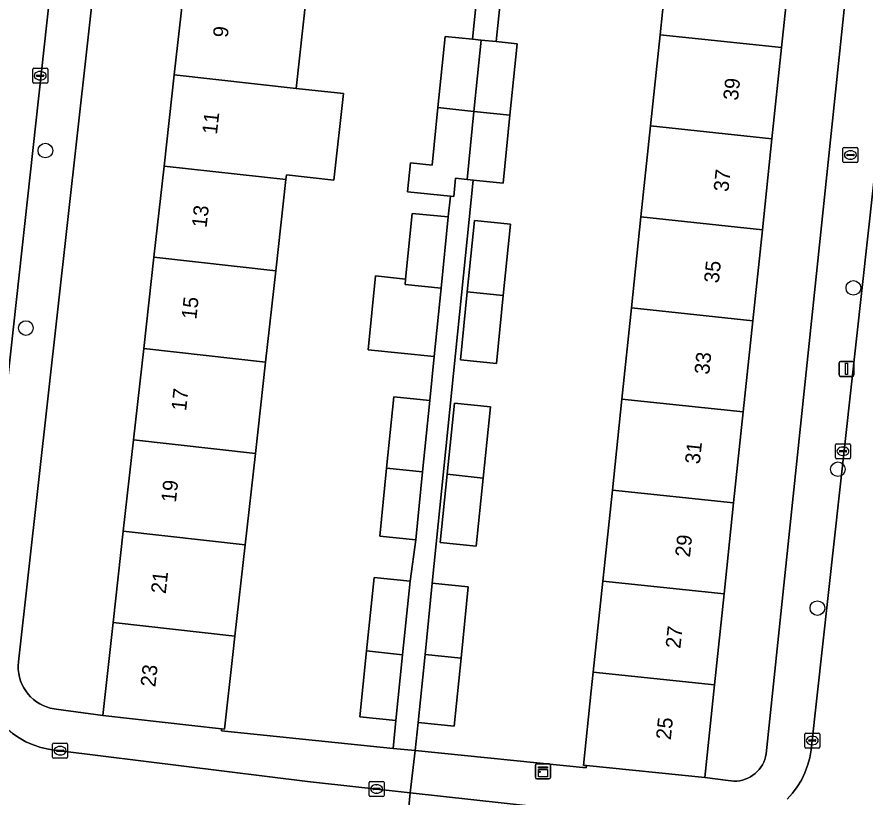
# Model space of a CAD drawing. Extents: x 162026 to 163502, y 387295 to 388169.
# Drawn here: x 162694 to 162750.7, y 388000.8 to 388052.9 of the extents above; entities that cross this region are included whole.
import ezdxf

# ---------------------------------------------------------------- set-up
doc = ezdxf.new("R2010")
doc.units = 0
for name, color, linetype in [('IMGEO_Boom', 7, 'Continuous'), ('IMGEO_Brandkraan', 7, 'Continuous'), ('IMGEO_Erf', 7, 'Continuous'), ('IMGEO_Kast', 7, 'Continuous'), ('IMGEO_Kolk', 7, 'Continuous'), ('IMGEO_Lichtmast', 7, 'Continuous'), ('IMGEO_Muur', 7, 'Continuous'), ('IMGEO_Pand', 7, 'Continuous'), ('IMGEO_Pand_nummerreeks', 7, 'Continuous'), ('IMGEO_Rijbaan_lokaal_open', 7, 'Continuous'), ('IMGEO_Voetpad_open', 7, 'Continuous')]:
    doc.layers.add(name, color=color, linetype=linetype)

msp = doc.modelspace()

# ---------------------------------------------------------------- linework, layer by layer
at = {"layer": 'IMGEO_Boom'}
for centre in [(162695.942, 388044.004), (162749.918, 388034.839), (162694.638, 388032.156), (162748.88, 388022.729), (162747.514, 388013.457)]:
    msp.add_circle(centre, 0.489, dxfattribs=at)
at = {"layer": 'IMGEO_Brandkraan'}
for p, q in [((162749.22, 388043.282), (162749.22, 388044.134)), ((162749.295, 388044.208), (162750.147, 388044.208)), ((162749.479, 388043.702), (162749.479, 388043.714)), ((162749.522, 388043.751), (162749.92, 388043.751)), ((162749.708, 388043.988), (162749.733, 388043.988)), ((162749.963, 388043.714), (162749.963, 388043.702)), ((162750.221, 388044.134), (162750.221, 388043.282)), ((162750.147, 388043.208), (162749.295, 388043.208)), ((162749.917, 388043.665), (162749.519, 388043.665)), ((162749.731, 388043.428), (162749.706, 388043.428))]:
    msp.add_line(p, q, dxfattribs=at)
for points in [[(162749.22, 388043.282), (162749.22, 388044.134)], [(162749.295, 388044.208), (162750.147, 388044.208)], [(162750.221, 388044.134), (162750.221, 388043.282)], [(162750.147, 388043.208), (162749.295, 388043.208)]]:
    msp.add_lwpolyline(points, dxfattribs=at)
for centre, radius, start, end in [((162749.297, 388044.132), 0.0765, 91.552, 178.448), ((162749.297, 388044.132), 0.0765, 91.552, 178.448), ((162749.519, 388043.711), 0.0403, 85.8775, 175.7526), ((162749.516, 388043.701), 0.0366, 178.938, 274.7102), ((162749.92, 388043.708), 0.043, 264.8664, 352.4533), ((162749.924, 388043.713), 0.0386, 1.7309, 96.639), ((162750.145, 388044.132), 0.0765, 1.552, 88.448), ((162750.145, 388044.132), 0.0765, 1.552, 88.448), ((162749.297, 388043.284), 0.0765, 181.552, 268.448), ((162749.297, 388043.284), 0.0765, 181.552, 268.448), ((162750.145, 388043.284), 0.0765, 271.552, 358.448), ((162750.145, 388043.284), 0.0765, 271.552, 358.448)]:
    msp.add_arc(centre, radius, start, end, dxfattribs=at)
for centre, major_axis, ratio, start_param, end_param in [((162749.707, 388043.708), (-0.387, 0.002), 0.722429, 4.712389, 7.853982), ((162749.732, 388043.708), (-0.39, 0.002), 0.717154, 1.570796, 4.712389)]:
    msp.add_ellipse(centre, major_axis=major_axis, ratio=ratio, start_param=start_param, end_param=end_param, dxfattribs=at)
at = {"layer": 'IMGEO_Erf'}
for points in [[(162702.01, 388080.324), (162694.143, 388009.865), (162694.126, 388009.611), (162694.132, 388009.356), (162694.16, 388009.102), (162694.211, 388008.852), (162694.284, 388008.608), (162694.379, 388008.371), (162694.494, 388008.144), (162694.629, 388007.928), (162694.783, 388007.724), (162694.955, 388007.536), (162695.142, 388007.363), (162695.345, 388007.208), (162695.56, 388007.071), (162695.787, 388006.955), (162696.023, 388006.859), (162696.267, 388006.784), (162696.517, 388006.732), (162696.653, 388006.713), (162699.774, 388006.283), (162700.468, 388012.5), (162701.147, 388018.593), (162701.828, 388024.688), (162702.507, 388030.782), (162703.188, 388036.877), (162703.867, 388042.971), (162704.547, 388049.064), (162705.227, 388055.159)], [(162745.754, 388056.955), (162745.115, 388050.876), (162744.475, 388044.798), (162743.836, 388038.72), (162743.196, 388032.642), (162742.557, 388026.564), (162741.918, 388020.486), (162741.278, 388014.407), (162740.639, 388008.329), (162739.988, 388002.143), (162741.556, 388001.948), (162741.746, 388001.92), (162741.938, 388001.908), (162742.13, 388001.914), (162742.321, 388001.937), (162742.509, 388001.977), (162742.693, 388002.034), (162742.871, 388002.107), (162743.042, 388002.195), (162743.204, 388002.299), (162743.356, 388002.416), (162743.497, 388002.547), (162743.626, 388002.689), (162743.742, 388002.843), (162743.843, 388003.006), (162743.93, 388003.178), (162744, 388003.357), (162744.055, 388003.541), (162744.093, 388003.73), (162751.548, 388074.904)], [(162713.367, 388054.251), (162712.687, 388048.156), (162715.845, 388047.804), (162715.2, 388042.023), (162712.042, 388042.375), (162712.007, 388042.062), (162711.327, 388035.968), (162710.647, 388029.874), (162709.967, 388023.78), (162709.287, 388017.685), (162708.607, 388011.591), (162708.469, 388010.351), (162707.915, 388005.382), (162707.717, 388005.404), (162707.701, 388005.256), (162719.172, 388004.096), (162719.361, 388005.962), (162716.954, 388006.205), (162717.399, 388010.609), (162717.895, 388015.509), (162720.302, 388015.266), (162720.681, 388018.008), (162718.274, 388018.252), (162718.734, 388022.804), (162719.215, 388027.556), (162721.622, 388027.312), (162721.917, 388030.265), (162717.502, 388030.712), (162717.999, 388035.632), (162720.007, 388035.429), (162720.451, 388039.813), (162722.858, 388039.569), (162723, 388040.97), (162720.14, 388041.259), (162720.334, 388043.176), (162721.775, 388043.03), (162722.163, 388046.871), (162722.644, 388051.623), (162724.474, 388051.437), (162726.003, 388066.519)], [(162726.339, 388054.09), (162726.053, 388051.277), (162727.458, 388051.135), (162726.976, 388046.374), (162726.517, 388041.831), (162724.513, 388042.034), (162721.784, 388015.116), (162724.191, 388014.872), (162723.709, 388010.11), (162723.25, 388005.568), (162720.843, 388005.812), (162720.654, 388003.946), (162732.074, 388002.792), (162732.089, 388002.941), (162731.89, 388002.961), (162732.411, 388007.935), (162732.542, 388009.181), (162733.179, 388015.26), (162733.815, 388021.339), (162734.452, 388027.416), (162735.089, 388033.495), (162735.726, 388039.573), (162736.363, 388045.651), (162737, 388051.73), (162737.637, 388057.809)]]:
    msp.add_lwpolyline(points, dxfattribs=at)
for points in [[(162726.531, 388034.327), (162726.071, 388029.784), (162723.664, 388030.028), (162724.125, 388034.58), (162724.605, 388039.332), (162727.012, 388039.088)], [(162725.188, 388022.142), (162724.728, 388017.6), (162722.321, 388017.844), (162722.782, 388022.396), (162723.262, 388027.148), (162725.669, 388026.904)]]:
    msp.add_lwpolyline(points, close=True, dxfattribs=at)
at = {"layer": 'IMGEO_Kast'}
for p, q in [((162728.679, 388002.144), (162728.679, 388002.985)), ((162728.679, 388002.985), (162728.679, 388002.144)), ((162728.754, 388003.069), (162729.595, 388003.069)), ((162729.595, 388003.069), (162728.754, 388003.069)), ((162729.679, 388002.994), (162729.679, 388002.153)), ((162729.679, 388002.153), (162729.679, 388002.994)), ((162729.604, 388002.069), (162728.763, 388002.069)), ((162728.763, 388002.069), (162729.604, 388002.069))]:
    msp.add_line(p, q, dxfattribs=at)
for points in [[(162728.874, 388002.859), (162729.474, 388002.859), (162729.474, 388002.774), (162728.874, 388002.774), (162728.874, 388002.859)], [(162728.874, 388002.684), (162729.474, 388002.684), (162729.474, 388002.195), (162728.874, 388002.195), (162728.874, 388002.684)]]:
    msp.add_lwpolyline(points, dxfattribs=at)
msp.add_circle((162728.958, 388002.533), 0.0377, dxfattribs=at)
for centre, start, end in [((162728.757, 388002.991), 92.4484, 184.2845), ((162728.757, 388002.991), 92.4484, 184.2845), ((162729.601, 388002.991), 2.4484, 94.2845), ((162729.601, 388002.991), 2.4484, 94.2845), ((162728.757, 388002.147), 182.4484, 274.2845), ((162728.757, 388002.147), 182.4484, 274.2845), ((162729.601, 388002.147), 272.4484, 4.2845), ((162729.601, 388002.147), 272.4484, 4.2845)]:
    msp.add_arc(centre, 0.0779, start, end, dxfattribs=at)
at = {"layer": 'IMGEO_Kolk'}
for p, q in [((162695.094, 388048.575), (162695.094, 388049.427)), ((162695.169, 388049.501), (162696.021, 388049.501)), ((162696.095, 388049.427), (162696.095, 388048.575)), ((162695.353, 388048.995), (162695.353, 388049.007)), ((162695.791, 388048.958), (162695.393, 388048.958)), ((162695.396, 388049.044), (162695.794, 388049.044)), ((162695.582, 388049.281), (162695.607, 388049.281)), ((162695.837, 388049.007), (162695.837, 388048.995)), ((162696.021, 388048.501), (162695.169, 388048.501)), ((162695.605, 388048.721), (162695.58, 388048.721)), ((162748.795, 388024.433), (162749.647, 388024.433)), ((162748.72, 388023.507), (162748.72, 388024.359)), ((162748.979, 388023.927), (162748.979, 388023.939)), ((162749.417, 388023.89), (162749.019, 388023.89)), ((162749.022, 388023.976), (162749.42, 388023.976)), ((162749.208, 388024.213), (162749.233, 388024.213)), ((162749.463, 388023.939), (162749.463, 388023.927)), ((162749.721, 388024.359), (162749.721, 388023.507)), ((162749.647, 388023.433), (162748.795, 388023.433)), ((162749.231, 388023.653), (162749.206, 388023.653)), ((162746.67, 388004.192), (162746.67, 388005.044)), ((162746.745, 388005.118), (162747.597, 388005.118)), ((162746.929, 388004.612), (162746.929, 388004.624)), ((162746.972, 388004.661), (162747.37, 388004.661)), ((162747.158, 388004.898), (162747.183, 388004.898)), ((162747.413, 388004.624), (162747.413, 388004.612)), ((162747.671, 388005.044), (162747.671, 388004.192)), ((162696.424, 388003.514), (162696.424, 388004.366)), ((162696.499, 388004.44), (162697.351, 388004.44)), ((162696.912, 388004.22), (162696.937, 388004.22)), ((162697.425, 388004.366), (162697.425, 388003.514)), ((162747.597, 388004.118), (162746.745, 388004.118)), ((162747.367, 388004.575), (162746.969, 388004.575)), ((162747.181, 388004.338), (162747.156, 388004.338)), ((162696.683, 388003.934), (162696.683, 388003.946)), ((162697.121, 388003.897), (162696.723, 388003.897)), ((162696.726, 388003.983), (162697.124, 388003.983)), ((162696.935, 388003.66), (162696.91, 388003.66)), ((162697.167, 388003.946), (162697.167, 388003.934)), ((162697.351, 388003.44), (162696.499, 388003.44)), ((162717.565, 388000.959), (162717.565, 388001.811)), ((162717.64, 388001.885), (162718.492, 388001.885)), ((162718.566, 388001.811), (162718.566, 388000.959)), ((162717.824, 388001.379), (162717.824, 388001.391)), ((162718.262, 388001.342), (162717.864, 388001.342)), ((162717.867, 388001.428), (162718.265, 388001.428)), ((162718.053, 388001.665), (162718.078, 388001.665)), ((162718.308, 388001.391), (162718.308, 388001.379)), ((162718.492, 388000.885), (162717.64, 388000.885)), ((162718.076, 388001.105), (162718.051, 388001.105))]:
    msp.add_line(p, q, dxfattribs=at)
for points in [[(162695.094, 388048.575), (162695.094, 388049.427)], [(162695.169, 388049.501), (162696.021, 388049.501)], [(162696.095, 388049.427), (162696.095, 388048.575)], [(162696.021, 388048.501), (162695.169, 388048.501)], [(162748.795, 388024.433), (162749.647, 388024.433)], [(162748.72, 388023.507), (162748.72, 388024.359)], [(162749.721, 388024.359), (162749.721, 388023.507)], [(162749.647, 388023.433), (162748.795, 388023.433)], [(162746.67, 388004.192), (162746.67, 388005.044)], [(162746.745, 388005.118), (162747.597, 388005.118)], [(162747.671, 388005.044), (162747.671, 388004.192)], [(162696.424, 388003.514), (162696.424, 388004.366)], [(162696.499, 388004.44), (162697.351, 388004.44)], [(162697.425, 388004.366), (162697.425, 388003.514)], [(162747.597, 388004.118), (162746.745, 388004.118)], [(162697.351, 388003.44), (162696.499, 388003.44)], [(162717.565, 388000.959), (162717.565, 388001.811)], [(162717.64, 388001.885), (162718.492, 388001.885)], [(162718.566, 388001.811), (162718.566, 388000.959)], [(162718.492, 388000.885), (162717.64, 388000.885)]]:
    msp.add_lwpolyline(points, dxfattribs=at)
for centre, radius, start, end in [((162695.171, 388049.425), 0.0765, 91.552, 178.448), ((162695.171, 388049.425), 0.0765, 91.552, 178.448), ((162696.019, 388049.425), 0.0765, 1.552, 88.448), ((162696.019, 388049.425), 0.0765, 1.552, 88.448), ((162695.393, 388049.004), 0.0403, 85.8775, 175.7526), ((162695.39, 388048.994), 0.0366, 178.938, 274.7102), ((162695.794, 388049.001), 0.043, 264.8664, 352.4533), ((162695.798, 388049.006), 0.0386, 1.7309, 96.639), ((162695.171, 388048.577), 0.0765, 181.552, 268.448), ((162695.171, 388048.577), 0.0765, 181.552, 268.448), ((162696.019, 388048.577), 0.0765, 271.552, 358.448), ((162696.019, 388048.577), 0.0765, 271.552, 358.448), ((162748.797, 388024.357), 0.0765, 91.552, 178.448), ((162748.797, 388024.357), 0.0765, 91.552, 178.448), ((162749.645, 388024.357), 0.0765, 1.552, 88.448), ((162749.645, 388024.357), 0.0765, 1.552, 88.448), ((162749.019, 388023.936), 0.0403, 85.8775, 175.7526), ((162749.016, 388023.926), 0.0366, 178.938, 274.7102), ((162749.42, 388023.933), 0.043, 264.8664, 352.4533), ((162749.424, 388023.938), 0.0386, 1.7309, 96.639), ((162748.797, 388023.509), 0.0765, 181.552, 268.448), ((162748.797, 388023.509), 0.0765, 181.552, 268.448), ((162749.645, 388023.509), 0.0765, 271.552, 358.448), ((162749.645, 388023.509), 0.0765, 271.552, 358.448), ((162746.747, 388005.042), 0.0765, 91.552, 178.448), ((162746.747, 388005.042), 0.0765, 91.552, 178.448), ((162746.969, 388004.621), 0.0403, 85.8775, 175.7526), ((162746.966, 388004.611), 0.0366, 178.938, 274.7102), ((162747.37, 388004.618), 0.043, 264.8664, 352.4533), ((162747.374, 388004.623), 0.0386, 1.7309, 96.639), ((162747.595, 388005.042), 0.0765, 1.552, 88.448), ((162747.595, 388005.042), 0.0765, 1.552, 88.448), ((162696.501, 388004.364), 0.0765, 91.552, 178.448), ((162696.501, 388004.364), 0.0765, 91.552, 178.448), ((162697.349, 388004.364), 0.0765, 1.552, 88.448), ((162697.349, 388004.364), 0.0765, 1.552, 88.448), ((162746.747, 388004.194), 0.0765, 181.552, 268.448), ((162746.747, 388004.194), 0.0765, 181.552, 268.448), ((162747.595, 388004.194), 0.0765, 271.552, 358.448), ((162747.595, 388004.194), 0.0765, 271.552, 358.448), ((162696.501, 388003.516), 0.0765, 181.552, 268.448), ((162696.501, 388003.516), 0.0765, 181.552, 268.448), ((162696.723, 388003.943), 0.0403, 85.8775, 175.7526), ((162696.72, 388003.933), 0.0366, 178.938, 274.7102), ((162697.124, 388003.94), 0.043, 264.8664, 352.4533), ((162697.128, 388003.945), 0.0386, 1.7309, 96.639), ((162697.349, 388003.516), 0.0765, 271.552, 358.448), ((162697.349, 388003.516), 0.0765, 271.552, 358.448), ((162717.642, 388001.809), 0.0765, 91.552, 178.448), ((162717.642, 388001.809), 0.0765, 91.552, 178.448), ((162718.49, 388001.809), 0.0765, 1.552, 88.448), ((162718.49, 388001.809), 0.0765, 1.552, 88.448), ((162717.864, 388001.388), 0.0403, 85.8775, 175.7526), ((162717.861, 388001.378), 0.0366, 178.938, 274.7102), ((162718.265, 388001.385), 0.043, 264.8664, 352.4533), ((162718.269, 388001.39), 0.0386, 1.7309, 96.639), ((162717.642, 388000.961), 0.0765, 181.552, 268.448), ((162717.642, 388000.961), 0.0765, 181.552, 268.448), ((162718.49, 388000.961), 0.0765, 271.552, 358.448), ((162718.49, 388000.961), 0.0765, 271.552, 358.448)]:
    msp.add_arc(centre, radius, start, end, dxfattribs=at)
for centre, major_axis, ratio, start_param, end_param in [((162695.581, 388049.001), (-0.387, 0.002), 0.722429, 4.712389, 7.853982), ((162695.606, 388049.001), (-0.39, 0.002), 0.717154, 1.570796, 4.712389), ((162749.207, 388023.933), (-0.387, 0.002), 0.722429, 4.712389, 7.853982), ((162749.232, 388023.933), (-0.39, 0.002), 0.717154, 1.570796, 4.712389), ((162747.157, 388004.618), (-0.387, 0.002), 0.722429, 4.712389, 7.853982), ((162747.182, 388004.618), (-0.39, 0.002), 0.717154, 1.570796, 4.712389), ((162696.911, 388003.94), (-0.387, 0.002), 0.722429, 4.712389, 7.853982), ((162696.936, 388003.94), (-0.39, 0.002), 0.717154, 1.570796, 4.712389), ((162718.052, 388001.385), (-0.387, 0.002), 0.722429, 4.712389, 7.853982), ((162718.077, 388001.385), (-0.39, 0.002), 0.717154, 1.570796, 4.712389)]:
    msp.add_ellipse(centre, major_axis=major_axis, ratio=ratio, start_param=start_param, end_param=end_param, dxfattribs=at)
at = {"layer": 'IMGEO_Lichtmast'}
for p, q in [((162748.961, 388029.025), (162748.961, 388029.825)), ((162748.961, 388029.825), (162748.961, 388029.025)), ((162749.061, 388029.925), (162749.851, 388029.925)), ((162749.851, 388029.925), (162749.061, 388029.925)), ((162749.951, 388029.825), (162749.951, 388029.025)), ((162749.951, 388029.025), (162749.951, 388029.825)), ((162749.851, 388028.925), (162749.061, 388028.925)), ((162749.061, 388028.925), (162749.851, 388028.925))]:
    msp.add_line(p, q, dxfattribs=at)
msp.add_lwpolyline([(162749.381, 388029.8), (162749.531, 388029.8), (162749.531, 388029.05), (162749.381, 388029.05), (162749.381, 388029.8)], dxfattribs=at)
for centre, start, end in [((162749.061, 388029.825), 90, 180), ((162749.061, 388029.825), 90, 180), ((162749.851, 388029.825), 0, 90), ((162749.851, 388029.825), 360, 90), ((162749.061, 388029.025), 180, 270), ((162749.061, 388029.025), 180, 270), ((162749.851, 388029.025), 270, 0), ((162749.851, 388029.025), 270, 0)]:
    msp.add_arc(centre, 0.1, start, end, dxfattribs=at)
at = {"layer": 'IMGEO_Muur'}
for points in [[(162707.717, 388005.404), (162707.701, 388005.256), (162719.172, 388004.096)], [(162720.654, 388003.946), (162732.074, 388002.792), (162732.089, 388002.941)]]:
    msp.add_lwpolyline(points, dxfattribs=at)
at = {"layer": 'IMGEO_Pand'}
for points in [[(162745.115, 388050.876), (162745.754, 388056.955), (162737.637, 388057.809), (162737, 388051.73)], [(162712.687, 388048.156), (162713.367, 388054.251), (162705.227, 388055.159), (162704.547, 388049.064)], [(162725.051, 388051.379), (162724.474, 388051.437), (162722.644, 388051.623), (162722.163, 388046.871), (162724.569, 388046.618)], [(162737, 388051.73), (162736.363, 388045.651), (162744.475, 388044.798), (162745.115, 388050.876)], [(162727.458, 388051.135), (162726.053, 388051.277), (162725.051, 388051.379), (162724.569, 388046.618), (162726.976, 388046.374)], [(162712.687, 388048.156), (162704.547, 388049.064), (162703.867, 388042.971), (162712.007, 388042.062), (162712.042, 388042.375), (162715.2, 388042.023), (162715.845, 388047.804)], [(162724.569, 388046.618), (162722.163, 388046.871), (162721.775, 388043.03), (162720.334, 388043.176), (162720.14, 388041.259), (162723, 388040.97), (162723.223, 388040.947), (162723.345, 388042.152), (162724.11, 388042.075)], [(162726.976, 388046.374), (162724.569, 388046.618), (162724.11, 388042.075), (162724.513, 388042.034), (162726.517, 388041.831)], [(162743.836, 388038.72), (162744.475, 388044.798), (162736.363, 388045.651), (162735.726, 388039.573)], [(162703.867, 388042.971), (162703.188, 388036.877), (162711.327, 388035.968), (162712.007, 388042.062)], [(162722.858, 388039.569), (162720.451, 388039.813), (162720.007, 388035.429), (162719.97, 388035.06), (162722.376, 388034.807)], [(162726.531, 388034.327), (162727.012, 388039.088), (162724.605, 388039.332), (162724.125, 388034.58)], [(162743.196, 388032.642), (162743.836, 388038.72), (162735.726, 388039.573), (162735.089, 388033.495)], [(162710.647, 388029.874), (162711.327, 388035.968), (162703.188, 388036.877), (162702.507, 388030.782)], [(162722.376, 388034.807), (162719.97, 388035.06), (162720.007, 388035.429), (162717.999, 388035.632), (162717.502, 388030.712), (162721.917, 388030.265)], [(162724.125, 388034.58), (162723.664, 388030.028), (162726.071, 388029.784), (162726.531, 388034.327)], [(162742.557, 388026.564), (162743.196, 388032.642), (162735.089, 388033.495), (162734.452, 388027.416)], [(162702.507, 388030.782), (162701.828, 388024.688), (162709.967, 388023.78), (162710.647, 388029.874)], [(162721.141, 388022.551), (162721.622, 388027.312), (162719.215, 388027.556), (162718.734, 388022.804)], [(162734.452, 388027.416), (162733.815, 388021.339), (162741.918, 388020.486), (162742.557, 388026.564)], [(162725.188, 388022.142), (162725.669, 388026.904), (162723.262, 388027.148), (162722.782, 388022.396)], [(162709.287, 388017.685), (162709.967, 388023.78), (162701.828, 388024.688), (162701.147, 388018.593)], [(162718.734, 388022.804), (162718.274, 388018.252), (162720.681, 388018.008), (162721.141, 388022.551)], [(162722.782, 388022.396), (162722.321, 388017.844), (162724.728, 388017.6), (162725.188, 388022.142)], [(162733.815, 388021.339), (162733.179, 388015.26), (162741.278, 388014.407), (162741.918, 388020.486)], [(162701.147, 388018.593), (162700.468, 388012.5), (162708.607, 388011.591), (162709.287, 388017.685)], [(162719.804, 388010.34), (162720.302, 388015.266), (162717.895, 388015.509), (162717.399, 388010.609)], [(162723.709, 388010.11), (162724.191, 388014.872), (162721.784, 388015.116), (162721.303, 388010.364)], [(162732.542, 388009.181), (162740.639, 388008.329), (162741.278, 388014.407), (162733.179, 388015.26)], [(162707.717, 388005.404), (162707.915, 388005.382), (162708.469, 388010.351), (162708.607, 388011.591), (162700.468, 388012.5), (162699.774, 388006.283)], [(162717.399, 388010.609), (162716.954, 388006.205), (162719.361, 388005.962), (162719.804, 388010.34)], [(162720.843, 388005.812), (162723.25, 388005.568), (162723.709, 388010.11), (162721.303, 388010.364)], [(162739.988, 388002.143), (162740.639, 388008.329), (162732.542, 388009.181), (162732.411, 388007.935), (162731.89, 388002.961), (162732.089, 388002.941)]]:
    msp.add_lwpolyline(points, close=True, dxfattribs=at)
at = {"layer": 'IMGEO_Rijbaan_lokaal_open'}
for points in [[(162693.094, 388089.517), (162684.159, 388006.341), (162684.447, 388005.278), (162684.829, 388004.245), (162685.302, 388003.25), (162685.861, 388002.301), (162686.503, 388001.406), (162686.561, 388001.333), (162687.793, 388000), (162689.363, 387998.753), (162690.314, 387998.176), (162691.313, 387997.687), (162692.352, 387997.289), (162693.422, 387996.985), (162694.516, 387996.778), (162695.358, 387996.686), (162711.103, 387995.021), (162719.635, 387994.119), (162720.319, 388001.136)], [(162720.319, 388001.136), (162713.441, 388001.893), (162696.921, 388003.939), (162696.662, 388003.959), (162696.14, 388004.036), (162695.627, 388004.158), (162695.126, 388004.326), (162694.643, 388004.538), (162694.181, 388004.792), (162693.743, 388005.087), (162693.333, 388005.42), (162692.955, 388005.787), (162692.611, 388006.188), (162692.304, 388006.617), (162692.036, 388007.072), (162691.811, 388007.549), (162691.629, 388008.044), (162691.491, 388008.554), (162691.4, 388009.073), (162691.356, 388009.599), (162691.359, 388010.127), (162699.217, 388081.572), (162699.978, 388088.505), (162700.031, 388088.7)], [(162755.001, 388075.613), (162747.13, 388004.231), (162747.102, 388003.991), (162747.005, 388003.468), (162746.862, 388002.957), (162746.673, 388002.46), (162746.442, 388001.982), (162746.168, 388001.526), (162745.855, 388001.097), (162745.504, 388000.697)], [(162730.638, 388000), (162720.319, 388001.136), (162719.635, 387994.119)]]:
    msp.add_lwpolyline(points, dxfattribs=at)
at = {"layer": 'IMGEO_Voetpad_open'}
for points in [[(162700.031, 388088.7), (162699.978, 388088.505), (162700.474, 388088.449), (162699.705, 388081.517), (162699.217, 388081.572), (162691.359, 388010.127)], [(162719.172, 388004.096), (162707.701, 388005.256), (162707.717, 388005.404), (162699.774, 388006.283), (162696.653, 388006.713), (162696.517, 388006.732), (162696.267, 388006.784), (162696.023, 388006.859), (162695.787, 388006.955), (162695.56, 388007.071), (162695.345, 388007.208), (162695.142, 388007.363), (162694.955, 388007.536), (162694.783, 388007.724), (162694.629, 388007.928), (162694.494, 388008.144), (162694.379, 388008.371), (162694.284, 388008.608), (162694.211, 388008.852), (162694.16, 388009.102), (162694.132, 388009.356), (162694.126, 388009.611), (162694.143, 388009.865), (162702.01, 388080.324)], [(162745.504, 388000.697), (162745.855, 388001.097), (162746.168, 388001.526), (162746.442, 388001.982), (162746.673, 388002.46), (162746.862, 388002.957), (162747.005, 388003.468), (162747.102, 388003.991), (162747.13, 388004.231), (162755.001, 388075.613)], [(162751.548, 388074.904), (162744.093, 388003.73), (162744.055, 388003.541), (162744, 388003.357), (162743.93, 388003.178), (162743.843, 388003.006), (162743.742, 388002.843), (162743.626, 388002.689), (162743.497, 388002.547), (162743.356, 388002.416), (162743.204, 388002.299), (162743.042, 388002.195), (162742.871, 388002.107), (162742.693, 388002.034), (162742.509, 388001.977), (162742.321, 388001.937), (162742.13, 388001.914), (162741.938, 388001.908), (162741.746, 388001.92), (162741.556, 388001.948), (162739.988, 388002.143), (162732.089, 388002.941), (162732.074, 388002.792), (162720.654, 388003.946), (162720.319, 388001.136), (162730.638, 388000)], [(162726.003, 388066.519), (162724.474, 388051.437), (162725.051, 388051.379), (162726.053, 388051.277), (162726.339, 388054.09)], [(162693.743, 388005.087), (162694.181, 388004.792), (162694.643, 388004.538), (162695.126, 388004.326), (162695.627, 388004.158), (162696.14, 388004.036), (162696.662, 388003.959), (162696.921, 388003.939), (162713.441, 388001.893), (162720.319, 388001.136), (162720.654, 388003.946), (162719.172, 388004.096)]]:
    msp.add_lwpolyline(points, dxfattribs=at)
msp.add_lwpolyline([(162724.513, 388042.034), (162724.11, 388042.075), (162723.345, 388042.152), (162723.223, 388040.947), (162723, 388040.97), (162722.858, 388039.569), (162722.376, 388034.807), (162721.917, 388030.265), (162721.622, 388027.312), (162721.141, 388022.551), (162720.681, 388018.008), (162720.302, 388015.266), (162719.804, 388010.34), (162719.361, 388005.962), (162719.172, 388004.096), (162720.654, 388003.946), (162720.843, 388005.812), (162721.303, 388010.364), (162721.784, 388015.116)], close=True, dxfattribs=at)

# ---------------------------------------------------------------- texts
at = {"layer": 'IMGEO_Pand_nummerreeks'}
for s, rotation, p in [('9', 83.6336, (162708.12, 388051.506)), ('39', 83.9946, (162742.206, 388047.313)), ('11', 83.6346, (162707.4, 388045.047)), ('37', 83.9946, (162741.564, 388041.216)), ('13', 83.6336, (162706.704, 388038.82)), ('35', 83.9946, (162740.923, 388035.119)), ('15', 83.6336, (162706.022, 388032.705)), ('33', 83.9946, (162740.281, 388029.022)), ('17', 83.6336, (162705.34, 388026.59)), ('31', 83.9946, (162739.652, 388023.036)), ('19', 83.6336, (162704.658, 388020.475)), ('29', 83.9946, (162738.998, 388016.827)), ('21', 83.6336, (162703.977, 388014.383)), ('27', 83.9946, (162738.357, 388010.73)), ('23', 83.6336, (162703.283, 388008.156)), ('25', 83.9946, (162737.716, 388004.633))]:
    msp.add_text(s, height=1, rotation=rotation, dxfattribs=at).set_placement(p)

doc.saveas('drawing.dxf')
